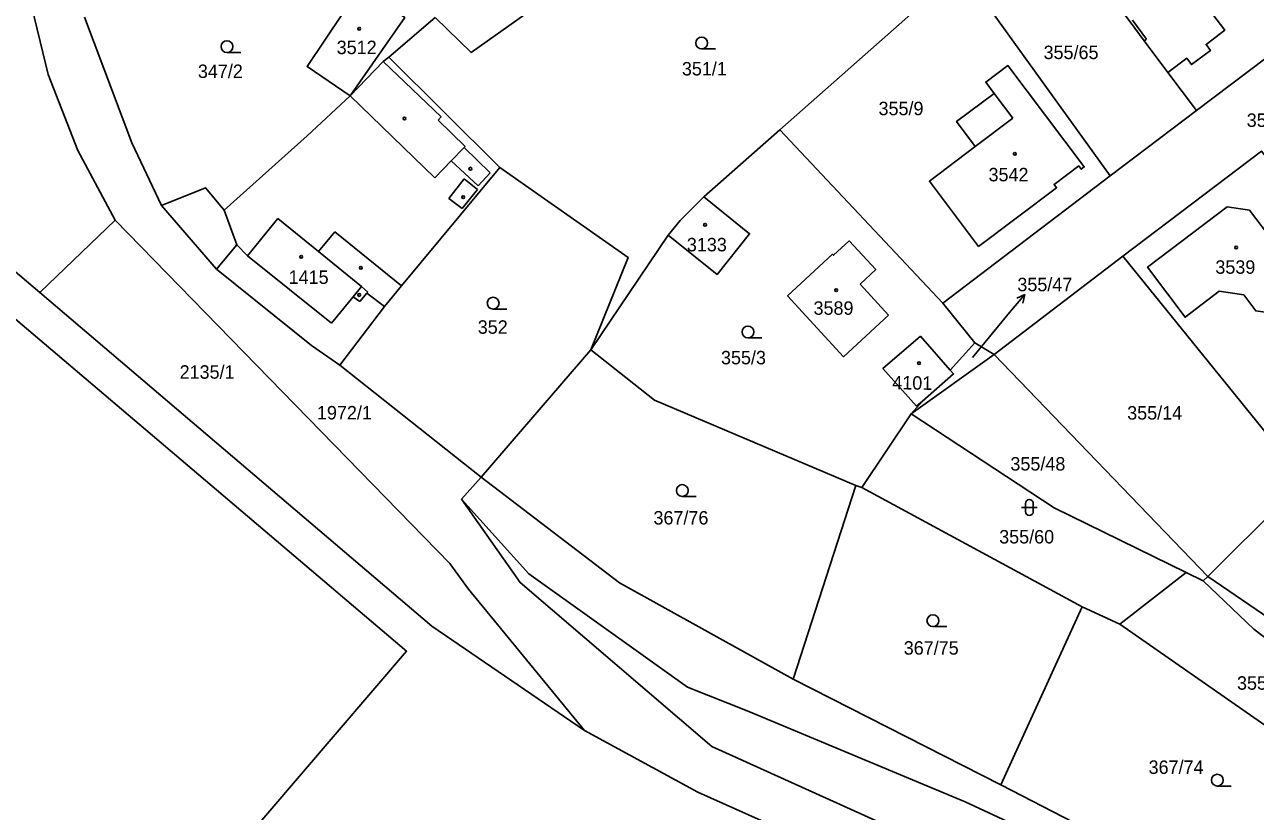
# Model space of a CAD drawing. Extents: x -679220 to -673243, y -1075091 to -1066557.
# Drawn here: x -676120.9 to -675965.1, y -1072844.3 to -1072744.7 of the extents above; entities that cross this region are included whole.
import ezdxf

# ---------------------------------------------------------------- set-up
doc = ezdxf.new("R2010")
doc.units = 0
for name, color, linetype in [('Hranice parcel', 7, 'Continuous'), ('Parcelní čísla', 7, 'Continuous'), ('Pop  PČ popisy', 7, 'Continuous'), ('Vnitřní kresba', 7, 'Continuous'), ('Značky budov', 7, 'Continuous'), ('Značky kultur', 7, 'Continuous')]:
    doc.layers.add(name, color=color, linetype=linetype)

msp = doc.modelspace()

# ---------------------------------------------------------------- linework, layer by layer
at = {"layer": 'Hranice parcel'}
for p, q in [((-676025.31, -1072758.05), (-676002.33, -1072737.75)), ((-675983.52, -1072763.87), (-676002.33, -1072737.75)), ((-676074.8, -1072748.84), (-676068.95, -1072743.82)), ((-675959.58, -1072745.75), (-675972.59, -1072755.6)), ((-676074.8, -1072748.84), (-676060.75, -1072762.84)), ((-675976.2, -1072750.8), (-675972.59, -1072755.6)), ((-675972.59, -1072755.6), (-675983.52, -1072763.87)), ((-676034.95, -1072766.53), (-676025.31, -1072758.05)), ((-676004.71, -1072780), (-676025.31, -1072758.05)), ((-675983.52, -1072763.87), (-676004.71, -1072780)), ((-676119, -1072778.63), (-676109.46, -1072769.47)), ((-676049.25, -1072785.9), (-676039.44, -1072771.4)), ((-675998.21, -1072786.5), (-675981.91, -1072774.03)), ((-675958.94, -1072802.41), (-675981.91, -1072774.03)), ((-676004.71, -1072780), (-676000.64, -1072785)), ((-676007.51, -1072784.16), (-676003.75, -1072788.47)), ((-676063.12, -1072801.99), (-676049.25, -1072785.9)), ((-676003.75, -1072788.47), (-676000.64, -1072785)), ((-676000.64, -1072785), (-675998.21, -1072786.5)), ((-676063.12, -1072801.99), (-676081, -1072787.82)), ((-676008.72, -1072793.99), (-675998.21, -1072786.5)), ((-675998.21, -1072786.5), (-675971.17, -1072814.56)), ((-676008.72, -1072793.99), (-676007.27, -1072792.37)), ((-676007.27, -1072792.37), (-676008.03, -1072793.04)), ((-676008.72, -1072793.99), (-676014.93, -1072803.31)), ((-676065.61, -1072804.81), (-676063.12, -1072801.99)), ((-676015.71, -1072803.06), (-676023.64, -1072827.57)), ((-676015.71, -1072803.06), (-676014.93, -1072803.31)), ((-676014.93, -1072803.31), (-675987.06, -1072818.41)), ((-675971.17, -1072814.56), (-675958.94, -1072802.41)), ((-675973.9, -1072814.07), (-675982.29, -1072820.62)), ((-675971.74, -1072815.13), (-675973.9, -1072814.07)), ((-675971.74, -1072815.13), (-675971.17, -1072814.56)), ((-675971.17, -1072814.56), (-675947.48, -1072830.77)), ((-675987.06, -1072818.41), (-675997.35, -1072840.95)), ((-675987.06, -1072818.41), (-675982.29, -1072820.62)), ((-675997.35, -1072840.95), (-676023.64, -1072827.57))]:
    msp.add_line(p, q, dxfattribs=at)
for points in [[(-676291.48, -1072611.4), (-676289.51, -1072614.25), (-676282.19, -1072637.63), (-676280.01, -1072642.12), (-676199.44, -1072710.24), (-676119, -1072778.63)], [(-676355.66, -1072662.05), (-676234.1, -1072766.42), (-676112.45, -1072870.58), (-676072.57, -1072824.04), (-676194.78, -1072720.26), (-676316.9, -1072616.68), (-676355.66, -1072662.05)], [(-676124.91, -1072668.07), (-676117.68, -1072670.65), (-676125.12, -1072710.98), (-676124.66, -1072721.2), (-676123.11, -1072731.25), (-676120.34, -1072741.08), (-676117.92, -1072751.04), (-676114.16, -1072760.67), (-676109.46, -1072769.47)], [(-675984.03, -1072740.39), (-675977, -1072735.16), (-675977.92, -1072733.88), (-675972.72, -1072730.01), (-675968.82, -1072735.26), (-675974.14, -1072739.24), (-675972.33, -1072741.67), (-675972.02, -1072741.44), (-675969.01, -1072745.44), (-675971.38, -1072747.24), (-675970.83, -1072748.03), (-675973.22, -1072749.79), (-675973.82, -1072749), (-675976.2, -1072750.8)], [(-676044, -1072733.79), (-676064.37, -1072748.26), (-676068.95, -1072743.82)], [(-676079.71, -1072753.76), (-676085.16, -1072750.05), (-676078.46, -1072740), (-676072.79, -1072743.84), (-676079.71, -1072753.76)], [(-675984.03, -1072740.39), (-675981, -1072744.38), (-675979.21, -1072746.79), (-675976.2, -1072750.8)], [(-676113.35, -1072743.78), (-676107.36, -1072759.69), (-676103.6, -1072767.61)], [(-676103.6, -1072767.61), (-676098, -1072765.38), (-676095.66, -1072768.24), (-676085.16, -1072758.82), (-676079.71, -1072753.76), (-676075.52, -1072749.39), (-676074.8, -1072748.84)], [(-675998.21, -1072753.44), (-675999.26, -1072752.02), (-675996.46, -1072749.92), (-675986.8, -1072762.75), (-675987.18, -1072763.04), (-675987.49, -1072762.62), (-675990.62, -1072764.97), (-675990.3, -1072765.39), (-676000.16, -1072772.81), (-676006.4, -1072764.55), (-676000.59, -1072760.16), (-676002.95, -1072756.99), (-675998.21, -1072753.44)], [(-675981.91, -1072774.03), (-675964.38, -1072760.75), (-675943.33, -1072786.91)], [(-676081, -1072787.82), (-676075.38, -1072780.41), (-676073.2, -1072777.8), (-676060.75, -1072762.84)], [(-676060.75, -1072762.84), (-676044.53, -1072774.19), (-676049.25, -1072785.9)], [(-676081, -1072787.82), (-676084.61, -1072785.36), (-676096.63, -1072775.68), (-676103.6, -1072767.61)], [(-676039.44, -1072771.4), (-676037.94, -1072769.53), (-676034.95, -1072766.53)], [(-676039.44, -1072771.4), (-676033.27, -1072776.35), (-676029.15, -1072771.21), (-676034.95, -1072766.53)], [(-675960.42, -1072772.59), (-675955.85, -1072778.63), (-675962.16, -1072783.41), (-675963.91, -1072781.11), (-675965.09, -1072780.97), (-675966.61, -1072778.93), (-675969.71, -1072778.49), (-675974.04, -1072781.77), (-675978.77, -1072775.44), (-675968.7, -1072767.81), (-675965.87, -1072768.22), (-675962.79, -1072772.26), (-675960.42, -1072772.59)], [(-676109.46, -1072769.47), (-676067.11, -1072812.94), (-676064.71, -1072816.2), (-676050.06, -1072834.07)], [(-676011.55, -1072781.51), (-676017.26, -1072786.78), (-676024.34, -1072779.05), (-676018.67, -1072773.8), (-676018.55, -1072773.92), (-676016.56, -1072772.11), (-676013.19, -1072775.74), (-676015.14, -1072777.57), (-676011.55, -1072781.51)], [(-676050.06, -1072834.07), (-676069.38, -1072820.86), (-676119, -1072778.63)], [(-676008.03, -1072793.04), (-676012.27, -1072788.24), (-676007.51, -1072784.16)], [(-676049.25, -1072785.9), (-676041.19, -1072792.25), (-676015.71, -1072803.06)], [(-676003.75, -1072788.47), (-676003.34, -1072788.94), (-676007.27, -1072792.37)], [(-675973.9, -1072814.07), (-675990.61, -1072805.89), (-676008.72, -1072793.99)], [(-676023.64, -1072827.57), (-676045.63, -1072815.4), (-676063.12, -1072801.99)], [(-675852.87, -1072947.94), (-675923.92, -1072897.14), (-675952.34, -1072876.46), (-675990.88, -1072855.55), (-676033.92, -1072836.1), (-676058.2, -1072815.36), (-676065.61, -1072804.81)], [(-676065.61, -1072804.81), (-676057.1, -1072814.26), (-676037, -1072828.59), (-676029.23, -1072831.66), (-676001.87, -1072843.09), (-675975.54, -1072855.33), (-675948.8, -1072871.14), (-675884.19, -1072916.3), (-675865.43, -1072930.06), (-675852.87, -1072947.94)], [(-675948.75, -1072832.04), (-675958.95, -1072826.11), (-675965.33, -1072821.26), (-675971.74, -1072815.13)], [(-675982.29, -1072820.62), (-675953.52, -1072840.64), (-675953.49, -1072844.05)], [(-676050.06, -1072834.07), (-676035.71, -1072841.88), (-676013.65, -1072851.76), (-676002.17, -1072857.32)], [(-675965.09, -1072857.25), (-675988.11, -1072845.73), (-675997.35, -1072840.95)]]:
    msp.add_lwpolyline(points, dxfattribs=at)
at = {"layer": 'Pop  PČ popisy'}
for p, q in [((-675996.24, -1072781.19), (-675994.31, -1072778.89)), ((-675994.31, -1072778.89), (-675995.34, -1072779.34)), ((-675994.31, -1072778.89), (-675994.57, -1072779.98)), ((-676000.93, -1072786.86), (-675996.24, -1072781.19))]:
    msp.add_line(p, q, dxfattribs=at)
at = {"layer": 'Vnitřní kresba'}
for p, q in [((-675980.7, -1072744.16), (-675978.9, -1072746.56)), ((-675978.9, -1072746.56), (-675979.21, -1072746.79)), ((-676075.52, -1072749.39), (-676068.18, -1072756.4)), ((-675995.84, -1072756.58), (-675998.21, -1072753.44)), ((-676079.71, -1072753.76), (-676068.98, -1072764.12)), ((-676068.18, -1072756.4), (-676068.58, -1072756.82)), ((-676000.59, -1072760.16), (-675995.84, -1072756.58)), ((-676068.58, -1072756.82), (-676065.14, -1072760.16)), ((-676066.91, -1072761.99), (-676065.27, -1072760.3)), ((-676065.27, -1072760.3), (-676065.14, -1072760.16)), ((-676065.27, -1072760.3), (-676061.97, -1072763.5)), ((-676068.98, -1072764.12), (-676066.91, -1072761.99)), ((-676063.5, -1072765.15), (-676066.91, -1072761.99)), ((-676067.22, -1072766.75), (-676065.28, -1072764.27)), ((-676065.28, -1072764.27), (-676063.6, -1072765.62)), ((-676061.97, -1072763.5), (-676063.5, -1072765.15)), ((-676063.6, -1072765.62), (-676065.52, -1072768)), ((-676065.52, -1072768), (-676067.22, -1072766.75)), ((-676094.05, -1072772.59), (-676095.66, -1072768.24)), ((-676092.68, -1072773.98), (-676088.85, -1072769.29)), ((-676083.7, -1072773.47), (-676088.85, -1072769.29)), ((-676083.7, -1072773.47), (-676081.65, -1072770.94)), ((-676081.65, -1072770.94), (-676073.2, -1072777.8)), ((-676096.63, -1072775.68), (-676094.05, -1072772.59)), ((-676094.05, -1072772.59), (-676092.68, -1072773.98)), ((-676078.27, -1072777.88), (-676083.7, -1072773.47)), ((-676092.68, -1072773.98), (-676082.06, -1072782.51)), ((-676078.27, -1072777.88), (-676079.32, -1072779.17)), ((-676077.46, -1072778.59), (-676078.27, -1072777.88)), ((-676077.58, -1072778.73), (-676077.46, -1072778.59)), ((-676082.06, -1072782.51), (-676079.32, -1072779.17)), ((-676079.32, -1072779.17), (-676078.5, -1072779.79)), ((-676078.5, -1072779.79), (-676077.58, -1072778.73)), ((-676077.58, -1072778.73), (-676075.38, -1072780.41))]:
    msp.add_line(p, q, dxfattribs=at)
at = {"layer": 'Značky budov'}
for centre in [(-676078.56, -1072745.27), (-676072.83, -1072756.63), (-675995.58, -1072761.09), (-676064.49, -1072762.97), (-676065.4, -1072766.58), (-676034.79, -1072770.07), (-675967.58, -1072772.94), (-676085.9, -1072774.13), (-676078.36, -1072775.53), (-676018.19, -1072778.35), (-676078.56, -1072778.95), (-676007.71, -1072787.57)]:
    msp.add_circle(centre, 0.175, dxfattribs=at)
at = {"layer": 'Značky kultur'}
for p, q in [((-676095.3, -1072748.27), (-676093.55, -1072748.27)), ((-676035.22, -1072747.82), (-676033.47, -1072747.82)), ((-676061.61, -1072780.74), (-676059.86, -1072780.74)), ((-676029.36, -1072784.38), (-676027.61, -1072784.38)), ((-676037.67, -1072804.45), (-676035.92, -1072804.45)), ((-675994.74, -1072805.85), (-675992.74, -1072805.85)), ((-675994.24, -1072805.35), (-675994.24, -1072806.35)), ((-675993.24, -1072806.35), (-675993.24, -1072805.35)), ((-676005.95, -1072820.92), (-676004.2, -1072820.92)), ((-675969.95, -1072841.1), (-675968.2, -1072841.1))]:
    msp.add_line(p, q, dxfattribs=at)
for centre in [(-676095.3, -1072747.52), (-676035.22, -1072747.07), (-676061.61, -1072779.99), (-676029.36, -1072783.63), (-676037.67, -1072803.7), (-676005.95, -1072820.17), (-675969.95, -1072840.35)]:
    msp.add_circle(centre, 0.75, dxfattribs=at)
for centre, start, end in [((-675993.74, -1072805.35), 0, 180), ((-675993.74, -1072806.35), 180, 359.9879)]:
    msp.add_arc(centre, 0.5, start, end, dxfattribs=at)

# ---------------------------------------------------------------- texts
at = {"layer": 'Parcelní čísla'}
for s, p in [('3512', (-676081.41, -1072748.47)), ('355/65', (-675991.94, -1072749.1)), ('347/2', (-676098.98, -1072751.49)), ('351/1', (-676037.72, -1072751.17)), ('355/9', (-676012.83, -1072756.2)), ('355/1', (-675966.23, -1072757.68)), ('3542', (-675998.91, -1072764.57)), ('3133', (-676037.09, -1072773.43)), ('3539', (-675970.2, -1072776.27)), ('1415', (-676087.49, -1072777.55)), ('355/47', (-675995.26, -1072778.48)), ('3589', (-676021.06, -1072781.46)), ('352', (-676063.56, -1072783.86)), ('355/3', (-676032.77, -1072787.73)), ('2135/1', (-676101.29, -1072789.55)), ('1972/1', (-676083.91, -1072794.7)), ('355/14', (-675981.36, -1072794.72)), ('355/48', (-675996.14, -1072801.17)), ('367/76', (-676041.32, -1072808)), ('355/60', (-675997.56, -1072810.4)), ('367/75', (-676009.64, -1072824.47)), ('355/59', (-675967.46, -1072828.91)), ('367/74', (-675978.65, -1072839.56))]:
    msp.add_text(s, height=1.7, dxfattribs=at).set_placement(p)
msp.add_text('4101', height=1.7, rotation=359, dxfattribs=at).set_placement((-676011.1, -1072790.88))

doc.saveas('drawing.dxf')
